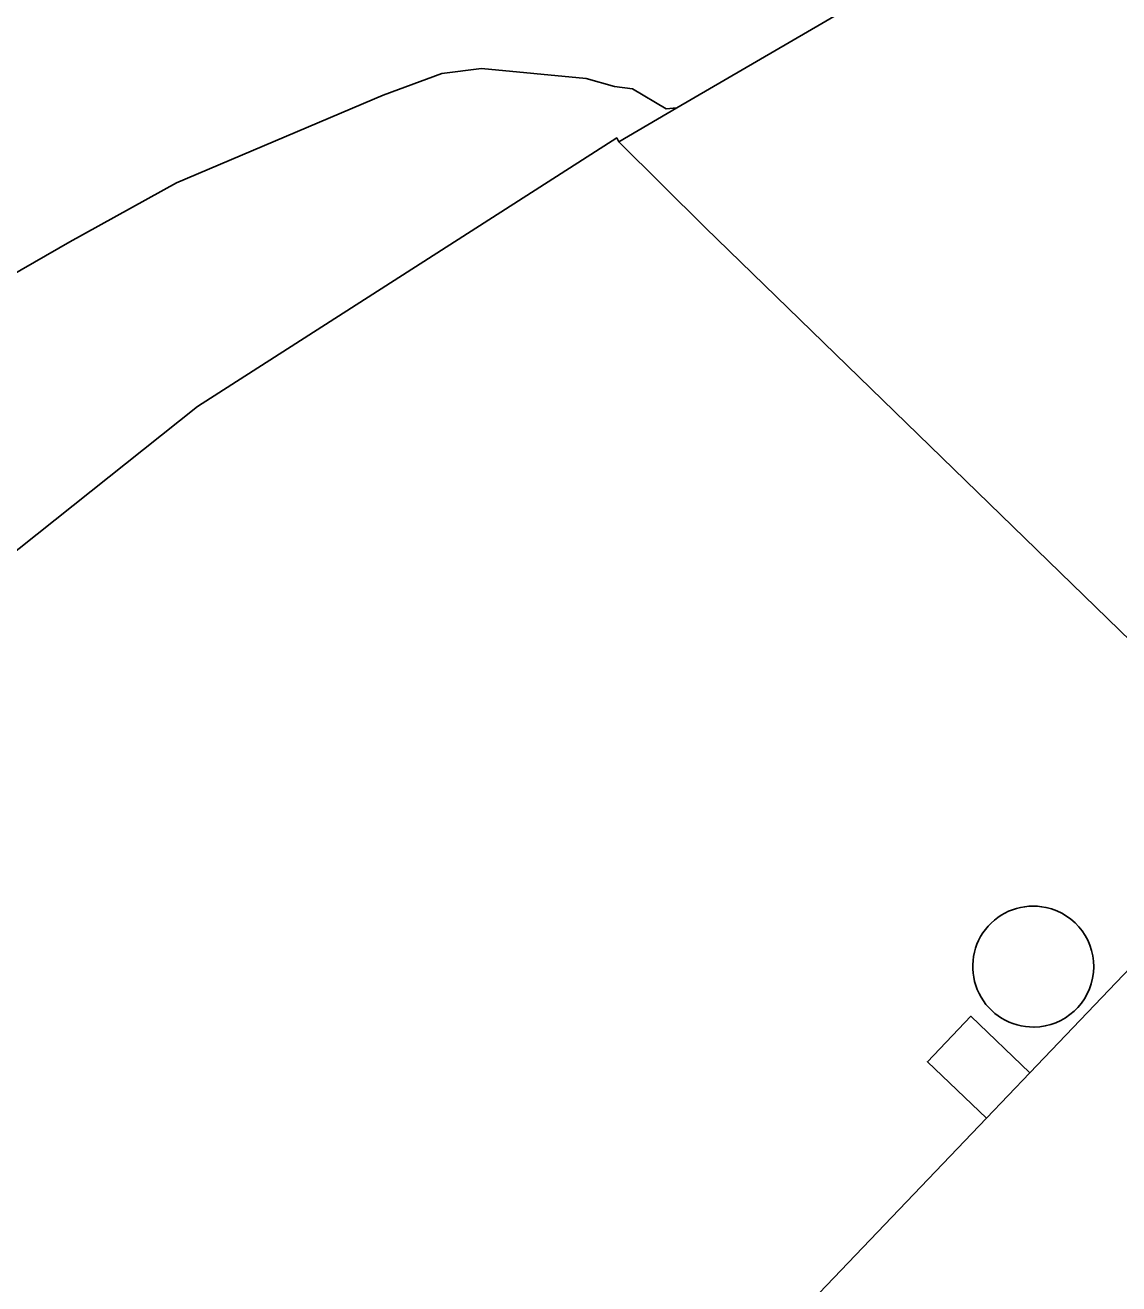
# Model space of a CAD drawing. Extents: x 156141 to 158132, y 385651 to 388333.
# Drawn here: x 156437.4 to 156527.9, y 388039.5 to 388143.5 of the extents above; entities that cross this region are included whole.
import ezdxf

# ---------------------------------------------------------------- set-up
doc = ezdxf.new("R2010")
doc.units = 0
for name, color, linetype in [('IMGEO_Erf', 7, 'Continuous'), ('IMGEO_Grasland_agrarisch', 7, 'Continuous'), ('IMGEO_Groenvoorziening', 7, 'Continuous'), ('IMGEO_Hek', 7, 'Continuous'), ('IMGEO_Muur', 7, 'Continuous'), ('IMGEO_Pand', 7, 'Continuous')]:
    doc.layers.add(name, color=color, linetype=linetype)

msp = doc.modelspace()

# ---------------------------------------------------------------- linework, layer by layer
at = {"layer": 'IMGEO_Erf'}
msp.add_lwpolyline([(156608.04, 387949.37), (156642.93, 387982.02), (156585.67, 388037.42), (156493.67, 388126.77), (156486.55, 388133.87), (156486.37, 388134.18), (156451.68, 388111.98), (156391.31, 388063.96), (156369.43, 388042.53), (156347.08, 388015.24), (156325.44, 387983.67), (156344.7, 387965.06), (156336.42, 387962.51), (156328.32, 387970.39), (156324.89, 387966.79), (156324.27, 387967.4), (156319.96, 387963.24), (156324.19, 387958.87), (156324.58, 387959.24), (156337.15, 387947.25), (156349.55, 387960.36), (156354.46, 387955.58), (156241.28, 387851.86)], dxfattribs=at)
msp.add_lwpolyline([(156497.54, 387975.19), (156468.81, 388002.84), (156516.94, 388053.15), (156512.06, 388057.82), (156515.65, 388061.57), (156520.54, 388056.9), (156535.42, 388072.46), (156564.35, 388044.48)], close=True, dxfattribs=at)
for centre, start, end in [((156520.81, 388065.68), 77.8527, 270.7341), ((156520.82, 388065.68), 270.7319, 77.8549)]:
    msp.add_arc(centre, 5, start, end, dxfattribs=at)
at = {"layer": 'IMGEO_Grasland_agrarisch'}
msp.add_lwpolyline([(156622.8, 388204.33), (156609.75, 388198.62), (156602.74, 388195.13), (156598.49, 388192.9), (156598.07, 388192.47), (156594.13, 388190.51), (156586.98, 388187.44), (156574.48, 388180.81), (156552.01, 388169.77), (156536.18, 388161.31), (156532.46, 388159.46), (156510.26, 388147.7), (156491.34, 388136.66), (156486.55, 388133.87), (156493.67, 388126.77), (156585.67, 388037.42), (156642.93, 387982.02)], dxfattribs=at)
at = {"layer": 'IMGEO_Groenvoorziening'}
for points in [[(156434.17, 388121.59), (156441.14, 388125.58), (156449.97, 388130.46), (156467.06, 388137.72), (156471.9, 388139.51), (156475.18, 388139.91), (156483.85, 388139.08), (156486.17, 388138.42), (156487.66, 388138.25), (156490.45, 388136.58), (156491.34, 388136.66), (156510.26, 388147.7), (156532.46, 388159.46), (156536.18, 388161.31), (156552.01, 388169.77), (156574.48, 388180.81), (156586.98, 388187.44), (156594.13, 388190.51), (156598.07, 388192.47), (156598.49, 388192.9), (156602.74, 388195.13), (156609.75, 388198.62), (156622.8, 388204.33)], [(156391.31, 388063.96), (156451.68, 388111.98), (156486.37, 388134.18), (156486.55, 388133.87), (156491.34, 388136.66), (156490.45, 388136.58), (156487.66, 388138.25), (156486.17, 388138.42), (156483.85, 388139.08), (156475.18, 388139.91), (156471.9, 388139.51), (156467.06, 388137.72), (156449.97, 388130.46), (156441.14, 388125.58), (156434.17, 388121.59)]]:
    msp.add_lwpolyline(points, dxfattribs=at)
at = {"layer": 'IMGEO_Hek'}
msp.add_lwpolyline([(156642.93, 387982.02), (156585.67, 388037.42), (156493.67, 388126.77), (156486.55, 388133.87)], dxfattribs=at)
at = {"layer": 'IMGEO_Muur'}
msp.add_lwpolyline([(156344.7, 387965.06), (156325.44, 387983.67), (156347.08, 388015.24), (156369.43, 388042.53), (156391.31, 388063.96), (156451.68, 388111.98), (156486.37, 388134.18), (156486.55, 388133.87)], dxfattribs=at)
at = {"layer": 'IMGEO_Pand'}
for points in [[(156564.35, 388044.48), (156535.42, 388072.46), (156520.54, 388056.9), (156516.94, 388053.15), (156468.81, 388002.84), (156497.54, 387975.19)], [(156512.06, 388057.82), (156516.94, 388053.15), (156520.54, 388056.9), (156515.65, 388061.57)]]:
    msp.add_lwpolyline(points, close=True, dxfattribs=at)
for centre, start, end in [((156520.81, 388065.68), 77.8527, 270.7341), ((156520.82, 388065.68), 270.7319, 77.8549)]:
    msp.add_arc(centre, 5, start, end, dxfattribs=at)

doc.saveas('drawing.dxf')
